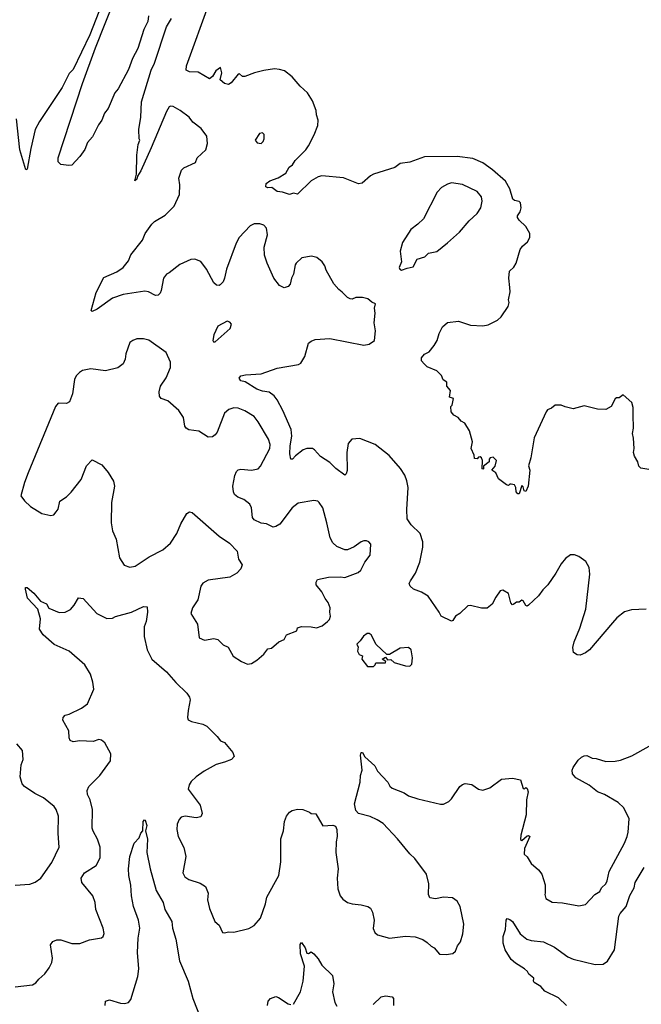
# Model space of a CAD drawing. Extents: x 1892934 to 2008621, y 567149 to 683290.
# Tile 282 of 298: x 1969460 to 1974058, y 661293 to 668577. Entities that reach past the tile are written whole.
import ezdxf

# ---------------------------------------------------------------- set-up
doc = ezdxf.new("R2010")
doc.units = 0

msp = doc.modelspace()

# ---------------------------------------------------------------- linework, layer by layer
at = {"layer": '0CON20XD'}
for points in [[(1969822, 667498), (1969765, 667507.1), (1969744.6, 667525), (1969744.7, 667555), (1969925.4, 668105), (1970020, 668370), (1970245.7, 668935.7)], [(1970088.5, 668751.5), (1969977.5, 668465), (1969855, 668210), (1969825, 668180), (1969773.3, 668075), (1969606.4, 667823.6), (1969573.8, 667765), (1969540.8, 667625), (1969515, 667472.5), (1969505, 667467.5), (1969461.1, 667615), (1969435.5, 667845)], [(1974115, 665250), (1974055, 665260), (1974040, 665275), (1974032.5, 665305), (1974008.3, 665348.3), (1974001.2, 665375), (1974006.7, 665405), (1974001.7, 665481.7), (1973992.5, 665515), (1974001.2, 665555), (1973997.1, 665652.9), (1973998.8, 665708.8), (1973988, 665745), (1973925, 665801.2), (1973895, 665780), (1973875, 665780), (1973865, 665772.5), (1973835.3, 665715), (1973795, 665693.8), (1973735, 665694.7), (1973635, 665719.2), (1973555, 665698), (1973495, 665712), (1973465, 665725.6), (1973420, 665725), (1973395, 665703.3), (1973365, 665690), (1973354.3, 665675.7), (1973265.5, 665484.5), (1973241.2, 665335), (1973224.3, 665275.7), (1973232.5, 665245), (1973221.1, 665125), (1973205, 665087.5), (1973191.7, 665091.7), (1973185, 665120), (1973175, 665130), (1973155, 665070), (1973145, 665070), (1973133.3, 665085), (1973130, 665115), (1973120, 665135), (1973095, 665140), (1973085, 665140), (1973075, 665130), (1973060, 665135), (1973000.7, 665180.7), (1972982.5, 665225), (1972952.5, 665245), (1972976.7, 665275), (1972986.1, 665316.1), (1972961.7, 665341.7), (1972940, 665335), (1972932.5, 665325), (1972932.5, 665305), (1972890, 665275), (1972890, 665255), (1972885, 665252.5), (1972880, 665255), (1972883.3, 665315), (1972876.1, 665336.1), (1972865, 665342.5), (1972855, 665340), (1972845, 665327.5), (1972825, 665330), (1972822.5, 665355), (1972800, 665405), (1972810, 665455), (1972786.1, 665536.1), (1972753, 665593), (1972726.4, 665606.4), (1972703, 665633), (1972670.7, 665650.7), (1972652.5, 665675), (1972650, 665715), (1972660, 665725), (1972670, 665775), (1972640, 665785), (1972647.5, 665835), (1972620, 665865), (1972620, 665895), (1972593.6, 665913.6), (1972580, 665945), (1972545, 665980), (1972475, 666010), (1972450.7, 666030.7), (1972433, 666053), (1972432.5, 666075), (1972455, 666102.5), (1972489.3, 666120.7), (1972525, 666167.5), (1972547.5, 666205), (1972563.6, 666256.4), (1972587.5, 666305), (1972625, 666337.5), (1972705, 666346.7), (1972795, 666316.7), (1972885, 666312), (1972925, 666320), (1972995.5, 666354.5), (1973022, 666378), (1973073.8, 666456.2), (1973080, 666485), (1973076, 666505), (1973088, 666565), (1973086, 666595), (1973077.5, 666665), (1973083, 666717), (1973115, 666747.5), (1973133.6, 666776.4), (1973162.3, 666877.7), (1973178.8, 666901.2), (1973217.5, 666935), (1973232.5, 666965), (1973232.5, 666995), (1973205, 667047.5), (1973154.1, 667094.1), (1973143.3, 667115), (1973142.5, 667125), (1973161.2, 667155), (1973170, 667185), (1973165, 667222), (1973155, 667232), (1973120, 667240), (1973108.3, 667248.3), (1973085.8, 667325), (1973053.2, 667383.2), (1972957.6, 667467.6), (1972885, 667517.1), (1972810.8, 667550.8), (1972695, 667565.7), (1972455, 667562), (1972345, 667523.3), (1972275, 667513.3), (1972235, 667483.3), (1972076.1, 667433.9), (1972055, 667422.5), (1971993, 667367), (1971965, 667362.5), (1971855, 667406.7), (1971695, 667422), (1971667.5, 667415), (1971616.2, 667385), (1971515, 667286.7), (1971485, 667293.3), (1971455, 667283.3), (1971405, 667302), (1971365, 667306.2), (1971325, 667336.7), (1971295, 667332.5), (1971281.7, 667341.7), (1971282.5, 667365), (1971310, 667385), (1971372.7, 667407.3), (1971428.6, 667441.4), (1971453.3, 667485), (1971477.7, 667502.3), (1971496.7, 667535), (1971576.7, 667615), (1971597, 667643), (1971637.5, 667725), (1971664.2, 667795), (1971667.5, 667835), (1971654.4, 667874.4), (1971652, 667905), (1971625, 667977.5), (1971590, 668035), (1971534, 668085), (1971474.5, 668154.5), (1971418.3, 668198.3), (1971380.8, 668209.2), (1971345, 668213.1), (1971265, 668202.2), (1971197.5, 668185), (1971125, 668155.8), (1971108, 668158), (1971085, 668176.2), (1971075, 668174), (1971025, 668109.4), (1971005, 668097.8), (1970975, 668105.5), (1970942.8, 668132.8), (1970953.8, 668185), (1970945, 668222.5), (1970910.5, 668199.5), (1970885, 668157.8), (1970865, 668140.8), (1970779.7, 668189.7), (1970715, 668192.2), (1970691.4, 668205), (1970692.5, 668235), (1970863, 668705)], [(1970412.5, 668605), (1970406.4, 668563.6), (1970377.5, 668505), (1970333.3, 668365), (1970295, 668290), (1970265, 668210), (1970187.5, 668065), (1970163.9, 668036.1), (1970115, 667920), (1970087.5, 667885), (1970067.5, 667835), (1970041.7, 667798.3), (1969998.3, 667711.7), (1969961.7, 667668.3), (1969942, 667618), (1969903.3, 667565), (1969845, 667501.2), (1969822, 667498)], [(1974094.1, 664215.9), (1973985, 664210), (1973935, 664196), (1973877.6, 664152.4), (1973845, 664116), (1973675, 663916.2), (1973645, 663893.8), (1973605, 663876.7), (1973585, 663877.5), (1973557.5, 663895), (1973551.7, 663931.7), (1973562.5, 663975), (1973603.4, 664076.6), (1973647.5, 664215), (1973677.5, 664475), (1973672, 664525), (1973649.1, 664569.1), (1973595, 664606.2), (1973565, 664618.8), (1973535, 664617.5), (1973498.3, 664591.7), (1973465, 664552.5), (1973427, 664483), (1973368, 664395), (1973330.9, 664359.1), (1973298.8, 664315), (1973225, 664246), (1973215, 664238.8), (1973205, 664243.8), (1973185, 664276.7), (1973175, 664282.5), (1973155, 664266.7), (1973135, 664268.8), (1973115.8, 664254.2), (1973105, 664248.8), (1973092, 664262), (1973075, 664331.2), (1973035, 664356.2), (1973015, 664351.2), (1972981.2, 664305), (1972956.1, 664253.9), (1972917, 664223), (1972875, 664223.8), (1972795, 664243.3), (1972775, 664240), (1972716.7, 664185), (1972683.3, 664165), (1972665, 664132.5), (1972653, 664127), (1972578.8, 664165), (1972564, 664195), (1972481.7, 664311.7), (1972432.7, 664342.7), (1972373.9, 664363.9), (1972347.5, 664385), (1972342, 664405), (1972350, 664425), (1972387.8, 664482.2), (1972420, 664565), (1972441.4, 664675), (1972441.4, 664715), (1972422, 664775), (1972355, 664841.2), (1972325.8, 664885), (1972323, 664953), (1972332.5, 665115), (1972324, 665165), (1972307.9, 665207.9), (1972278, 665258), (1972192.1, 665352.1), (1972088.8, 665435), (1971975, 665478.8), (1971917.3, 665472.7), (1971889.4, 665440.6), (1971880, 665375), (1971881.7, 665241.7), (1971875, 665217.5), (1971865, 665206.7), (1971797.6, 665257.6), (1971755, 665300), (1971685, 665346.2), (1971641.2, 665395), (1971625, 665404), (1971585, 665404.2), (1971556.7, 665395), (1971498.8, 665351.2), (1971476.7, 665325), (1971465, 665326.7), (1971456.9, 665365), (1971460, 665425), (1971472.9, 665495), (1971468, 665545), (1971407.5, 665685), (1971365.4, 665765.4), (1971342.9, 665795), (1971305, 665820.4), (1971255, 665828.5), (1971215, 665843.3), (1971127, 665897), (1971096.4, 665906.4), (1971083.3, 665925), (1971095, 665942.5), (1971129.3, 665950.7), (1971245, 665957.5), (1971365, 665998.9), (1971522.5, 666025), (1971538.8, 666035), (1971568, 666085), (1971596.2, 666185), (1971615, 666200), (1971645, 666210), (1971755, 666218), (1972005, 666169.4), (1972044.3, 666175.7), (1972083.8, 666205), (1972090.8, 666275), (1972081.9, 666335), (1972090, 666405), (1972083.6, 666443.6), (1972092.5, 666475), (1972065, 666487.5), (1972035, 666512.5), (1971995, 666522.5), (1971947, 666523), (1971919.3, 666510.7), (1971905, 666512.5), (1971885, 666522.5), (1971845, 666562.5), (1971820.5, 666580.5), (1971782.7, 666622.7), (1971728, 666725), (1971717, 666757), (1971696.7, 666785), (1971657.7, 666817.7), (1971617.7, 666827.7), (1971547.5, 666815), (1971504.5, 666775.5), (1971497.3, 666762.7), (1971485.8, 666695), (1971470.8, 666665), (1971459.4, 666620.6), (1971447, 666603), (1971415, 666594), (1971380.9, 666610.9), (1971339.2, 666665), (1971290.8, 666775), (1971271.4, 666835), (1971267.1, 666895), (1971291.8, 666985), (1971284.3, 667035), (1971266.2, 667056.2), (1971235, 667067.5), (1971195, 667067.3), (1971165, 667053.3), (1971083.8, 666965), (1971060.8, 666925), (1970989.1, 666730.9), (1970974, 666665), (1970965, 666637.5), (1970942.5, 666615), (1970935, 666610), (1970915, 666612.5), (1970895, 666630), (1970841.7, 666731.7), (1970798.7, 666788.7), (1970755, 666806), (1970725, 666802.9), (1970645, 666766.9), (1970565, 666703.8), (1970544.5, 666695.5), (1970524.2, 666665), (1970505.7, 666574.3), (1970498.8, 666555), (1970485, 666540), (1970465, 666536.2), (1970413.2, 666563.2), (1970385, 666568.1), (1970225, 666543.3), (1970145, 666517.1), (1970032, 666435), (1969995, 666418.8), (1969988.8, 666425), (1970025, 666558.8), (1970081.3, 666668.7), (1970177, 666713), (1970225.8, 666744.2), (1970265.6, 666794.4), (1970283, 666837), (1970368.8, 666945), (1970388.8, 666995), (1970436.2, 667065), (1970456.7, 667085), (1970535, 667130.6), (1970601.4, 667198.6), (1970640.8, 667285), (1970644, 667355), (1970636.2, 667405), (1970656.7, 667465), (1970675, 667481.2), (1970759.5, 667520.5), (1970772, 667555), (1970837.5, 667615), (1970849.3, 667660.7), (1970843.3, 667715), (1970801.2, 667771.2), (1970740.3, 667820.3), (1970713.3, 667855), (1970646.7, 667905), (1970594.3, 667934.3), (1970575, 667938.1), (1970565, 667931.4), (1970545, 667897.5), (1970431.1, 667628.9), (1970355, 667458.8), (1970330, 667420), (1970325, 667397.5), (1970312.5, 667385), (1970323.3, 667435), (1970326.7, 667575), (1970337, 667653), (1970347.5, 667685), (1970342.5, 667695), (1970340, 667765), (1970357, 667857), (1970360.7, 667969.3), (1970433.3, 668205), (1970456.2, 668255), (1970546.7, 668525), (1970583.3, 668585)], [(1971245, 667662), (1971260, 667675), (1971267, 667697), (1971267, 667727), (1971255, 667740), (1971232.5, 667735), (1971202.5, 667685), (1971216.4, 667666.4), (1971245, 667662)], [(1972285, 666723.8), (1972325, 666740), (1972370.7, 666749.3), (1972400, 666805), (1972457.5, 666822.5), (1972485, 666850), (1972545, 666863.3), (1972624.3, 666925.7), (1972713.8, 667005), (1972785, 667088.8), (1972845, 667143.3), (1972871.4, 667185), (1972881.9, 667235), (1972875, 667266), (1972844.2, 667305), (1972735, 667358.5), (1972655, 667369.6), (1972625, 667360.5), (1972580.6, 667335), (1972548.7, 667301.3), (1972445.8, 667105), (1972405.6, 667064.4), (1972354.3, 667025.7), (1972291.7, 666928.3), (1972274, 666865), (1972283, 666787), (1972268, 666745), (1972270.8, 666730.8), (1972285, 666723.8)], [(1970905, 666194.3), (1971016.8, 666293.2), (1971026.7, 666325), (1971015, 666340), (1970995, 666346), (1970925, 666310.8), (1970896.7, 666245), (1970887.5, 666205), (1970892.5, 666195), (1970905, 666194.3)], [(1971145, 663810), (1971175, 663813.3), (1971215, 663837.5), (1971265.9, 663884.1), (1971295, 663922.5), (1971323.6, 663926.4), (1971376.4, 663973.6), (1971415, 663992.5), (1971432.5, 664025), (1971510, 664055), (1971515, 664077.5), (1971545, 664088), (1971615, 664086.2), (1971655, 664078.8), (1971697, 664093), (1971736.4, 664123.6), (1971750.7, 664139.3), (1971760, 664165), (1971753.3, 664195), (1971756.2, 664225), (1971742, 664265), (1971720, 664295), (1971696, 664345), (1971653.3, 664395), (1971652.5, 664415), (1971662.5, 664435), (1971745, 664453.8), (1971834.1, 664455.9), (1971865, 664450.8), (1971963.9, 664486.1), (1971983.3, 664505), (1972013.8, 664565), (1972053.3, 664615), (1972056.4, 664696.4), (1972043, 664713), (1972025, 664722.5), (1972005, 664722.5), (1971985, 664713.3), (1971935, 664676.2), (1971885, 664656.2), (1971865, 664656.2), (1971805, 664680), (1971776.6, 664706.6), (1971757.1, 664745), (1971732.1, 664855), (1971703.3, 664965), (1971675, 665006), (1971665, 665014), (1971635, 665020), (1971519.1, 665000.9), (1971474.6, 664965.4), (1971383.3, 664845), (1971355, 664826.7), (1971335, 664823.3), (1971285, 664846.7), (1971245, 664851.2), (1971195, 664876.2), (1971182.5, 664895), (1971175.7, 664965), (1971162.8, 664992.8), (1971117.4, 665027.4), (1971073.3, 665045), (1971048.8, 665065), (1971040.8, 665085), (1971037.3, 665127.3), (1971050, 665205), (1971064.4, 665235.6), (1971075, 665246.2), (1971095, 665252), (1971175, 665244.3), (1971225, 665254.3), (1971241.9, 665275), (1971311.2, 665405), (1971312.9, 665435), (1971299.6, 665475), (1971225, 665602.5), (1971195, 665640.6), (1971125, 665683.3), (1971075, 665703.6), (1971044.4, 665705.6), (1971006.6, 665693.4), (1970974.4, 665665), (1970921.4, 665525), (1970906, 665505), (1970885, 665492), (1970855, 665488), (1970785, 665532.9), (1970712.1, 665542.1), (1970691.2, 665555), (1970680.9, 665570.9), (1970670.8, 665635), (1970636.8, 665686.8), (1970555, 665756.2), (1970505.8, 665775.8), (1970493, 665793), (1970490.8, 665825), (1970500.6, 665865), (1970542.5, 665927.5), (1970575.7, 666005), (1970574.2, 666044.2), (1970544.3, 666115), (1970415, 666205.7), (1970375, 666215.7), (1970325.9, 666215.9), (1970296.7, 666205), (1970275, 666188.8), (1970245.9, 666105.9), (1970240.6, 666065), (1970225, 666030), (1970185, 666002.5), (1970095, 665979.2), (1969986.1, 665993.9), (1969925, 665981.2), (1969902.7, 665967.3), (1969877.7, 665942.3), (1969864, 665915), (1969850.3, 665809.7), (1969828.8, 665751.2), (1969805, 665738.8), (1969745, 665740), (1969725, 665714.3), (1969522, 665225), (1969495, 665152.5), (1969469.2, 665055), (1969495, 665016.7), (1969540, 664975), (1969624.1, 664924.1), (1969690.7, 664909.3), (1969712.5, 664915), (1969730, 664935), (1969743.9, 664956.1), (1969756.7, 665015), (1969805, 665047.5), (1969839.5, 665080.5), (1969913.8, 665175), (1969954.3, 665275.7), (1969995, 665320), (1970066.7, 665285), (1970115, 665226.7), (1970153.9, 665163.9), (1970161.2, 665125), (1970138, 665005), (1970136, 664855), (1970146, 664795), (1970174, 664735), (1970198.8, 664595), (1970231.7, 664541.7), (1970275, 664526.7), (1970315, 664534), (1970417.9, 664602.1), (1970518, 664655), (1970574.5, 664705.5), (1970621.4, 664775), (1970652.1, 664847.9), (1970695, 664923.8), (1970715, 664936), (1970735, 664932), (1970935.5, 664755.5), (1971011.2, 664705), (1971068, 664645), (1971078, 664585), (1971106.2, 664545), (1971095.8, 664514.2), (1971065, 664482), (1971015, 664452.5), (1970855, 664430.8), (1970815, 664408.8), (1970799.2, 664385), (1970778.6, 664285), (1970738, 664225), (1970726.2, 664185), (1970774.1, 664104.1), (1970786.7, 664005), (1970827.7, 663987.7), (1970895, 663998), (1970925, 663992), (1970965, 663953.3), (1971002.5, 663935), (1971038.8, 663868.8), (1971099.5, 663829.5), (1971145, 663810)], [(1969425, 661420.8), (1969555, 661436.2), (1969578.3, 661451.7), (1969600.3, 661479.7), (1969645, 661518.8), (1969678.3, 661561.7), (1969698.3, 661601.7), (1969702.5, 661635), (1969687.7, 661732.3), (1969705, 661756.2), (1969735, 661770), (1969765, 661770.8), (1969845, 661742.5), (1969903.3, 661743.3), (1969975, 661770.8), (1970065, 661783.3), (1970076.1, 661793.9), (1970083.6, 661816.4), (1970076, 661855), (1970023, 661993), (1970017.8, 662045), (1970000.5, 662095), (1969919.2, 662195), (1969914.3, 662225.7), (1969940, 662265), (1970025, 662320), (1970055.8, 662375.8), (1970054.4, 662455), (1970035.7, 662515), (1970002.7, 662572.7), (1969996.9, 662595), (1969997.1, 662735), (1969982, 662805), (1969962, 662845), (1969958.8, 662875), (1969972, 662905), (1970052.5, 662985), (1970132, 663095), (1970134, 663145), (1970088.3, 663228.3), (1970065, 663246), (1970045, 663251.2), (1970003.6, 663236.4), (1969905, 663242), (1969854, 663234), (1969833.9, 663243.9), (1969826.2, 663265), (1969824.2, 663315), (1969778.8, 663395), (1969780, 663415), (1969795, 663431.2), (1969825, 663438.8), (1969916.8, 663483.2), (1969962, 663515), (1970006.9, 663625), (1970000.8, 663675), (1969984.4, 663735), (1969941.4, 663805), (1969825, 663905.8), (1969715, 663954.3), (1969634.2, 664025), (1969607.1, 664067.1), (1969612.9, 664145), (1969593.3, 664215), (1969518.3, 664298.3), (1969502.5, 664365), (1969503.6, 664376.4), (1969516, 664376), (1969565, 664333.3), (1969614.3, 664274.3), (1969656.7, 664255), (1969675, 664222.5), (1969751.7, 664191.7), (1969796.1, 664193.9), (1969835, 664212.5), (1969863.6, 664246.4), (1969895, 664300), (1969930, 664295), (1970030, 664185), (1970105, 664146.7), (1970145, 664150), (1970168.3, 664161.7), (1970285.8, 664194.2), (1970375, 664236.7), (1970403, 664233), (1970406.2, 664195), (1970394.2, 664125.8), (1970380, 664085), (1970380, 664015), (1970402, 663915), (1970436.7, 663845), (1970545, 663751.2), (1970615, 663673.3), (1970696.7, 663595), (1970715.9, 663565.9), (1970721.2, 663545), (1970706.7, 663466.7), (1970700, 663415), (1970705, 663397.5), (1970730, 663385), (1970815, 663366.2), (1970845, 663350), (1970921.2, 663275), (1970945, 663241.2), (1970975, 663228.8), (1971036.7, 663155), (1971047.5, 663125), (1971025.9, 663104.1), (1970975, 663083.3), (1970912.1, 663067.9), (1970825, 663018), (1970765.6, 662974.4), (1970728.8, 662941.2), (1970712.7, 662917.3), (1970706.2, 662885), (1970795.5, 662765.5), (1970810, 662705), (1970799.2, 662680.8), (1970765, 662672), (1970685, 662684), (1970655, 662676.2), (1970639.5, 662660.5), (1970624, 662625), (1970621.9, 662585), (1970631.9, 662535), (1970673.7, 662453.7), (1970688.1, 662385), (1970665.8, 662265), (1970682, 662235), (1970710, 662215), (1970795, 662189.4), (1970834, 662165), (1970854, 662115), (1970849.2, 662065), (1970865, 662002.5), (1970903.8, 661905), (1970935, 661877.5), (1970960, 661825), (1970975, 661822.5), (1971005, 661830), (1971045, 661826.7), (1971155, 661853.8), (1971193.3, 661875), (1971240.7, 661929.3), (1971278, 662035), (1971288, 662085), (1971377.1, 662245), (1971392.3, 662347.7), (1971392.3, 662517.7), (1971411.2, 662575), (1971418, 662645), (1971433.3, 662685), (1971455, 662713.3), (1971475, 662726.2), (1971515, 662736.2), (1971553.6, 662733.6), (1971603.6, 662713.6), (1971615, 662703.3), (1971650.7, 662700.7), (1971676.7, 662655), (1971702.3, 662612.3), (1971775, 662617.5), (1971795, 662610), (1971806.4, 662586.4), (1971808.8, 662535), (1971801.2, 662495), (1971798.8, 662415), (1971816.2, 662295), (1971808.8, 662225), (1971813.6, 662146.4), (1971830, 662095), (1971850.5, 662070.5), (1971885, 662046.7), (1971920, 662035), (1971985, 662028.8), (1972035, 662016.2), (1972053.9, 662003.9), (1972068.8, 661975), (1972081.2, 661915), (1972073.9, 661853.9), (1972086.7, 661825), (1972106.4, 661806.4), (1972195, 661782), (1972315, 661796), (1972385, 661791.2), (1972441.7, 661771.7), (1972475, 661750), (1972502.7, 661722.7), (1972525, 661710), (1972565, 661662.5), (1972615, 661660), (1972665, 661667.5), (1972682.5, 661685), (1972697.5, 661725), (1972721.2, 661755), (1972738.8, 661815), (1972746.2, 661885), (1972717.3, 662017.3), (1972696.2, 662055), (1972660.5, 662080.5), (1972595.8, 662085.8), (1972535, 662072), (1972495, 662080), (1972484, 662105), (1972485.7, 662185), (1972468.1, 662255), (1972382.4, 662372.4), (1972345.8, 662405), (1972255, 662518), (1972149.3, 662629.3), (1972105, 662658), (1972051.7, 662681.7), (1971965, 662703.3), (1971946.4, 662726.4), (1971936.7, 662775), (1971978.8, 662935), (1971980, 662985), (1971993.9, 663026.1), (1971980, 663135), (1971985, 663156.2), (1971996.7, 663155), (1972012.5, 663122.5), (1972087.7, 663057.7), (1972106.4, 663016.4), (1972182.5, 662935), (1972197, 662907), (1972215, 662892.5), (1972305, 662856.2), (1972336.2, 662836.2), (1972403.9, 662813.9), (1972573.9, 662773.9), (1972596.1, 662773.9), (1972635, 662792.5), (1972655, 662812.5), (1972716.1, 662903.9), (1972735, 662920), (1972755, 662926.7), (1972805, 662920), (1972855, 662883.3), (1972885, 662876.7), (1972937.5, 662895), (1973025, 662958.8), (1973105, 662966), (1973165, 662952.5), (1973185, 662890), (1973195, 662887.5), (1973205, 662896.2), (1973215, 662890), (1973220.6, 662865), (1973210, 662805), (1973205.8, 662695), (1973167.9, 662545), (1973165, 662512.5), (1973175, 662504.3), (1973215, 662539.5), (1973225, 662542.2), (1973233.1, 662535), (1973193.3, 662445), (1973192.7, 662402.7), (1973213, 662383), (1973244, 662335), (1973297, 662287), (1973321.2, 662255), (1973345.9, 662175.9), (1973346.2, 662115)], [(1972077, 663793), (1972090, 663805), (1972095, 663820), (1972165, 663820), (1972168.3, 663828.3), (1972140, 663845), (1972165, 663860), (1972181.7, 663841.7), (1972205, 663842.5), (1972231.2, 663821.2), (1972315, 663796.7), (1972345, 663793.8), (1972361.7, 663808.3), (1972366.7, 663855), (1972356.7, 663915), (1972335, 663932.5), (1972275, 663927.5), (1972195, 663880), (1972175, 663880), (1972097.5, 663955), (1972060, 664025), (1972045, 664036.7), (1972030, 664035), (1972003.6, 664016.4), (1971979.3, 663980.7), (1971953, 663957), (1971963.3, 663935), (1971957.5, 663905), (1971971.7, 663881.7), (1971995, 663870), (1971990, 663845), (1972033, 663793), (1972077, 663793)], [(1969425, 662173.8), (1969535, 662181.2), (1969575, 662196.7), (1969615, 662226.7), (1969697.8, 662342.2), (1969751.5, 662455), (1969744.3, 662555.7), (1969747.5, 662685), (1969730, 662735), (1969715, 662756.2), (1969635, 662821.2), (1969572.4, 662852.4), (1969495, 662904.3), (1969476.9, 662925), (1969463.3, 662975), (1969470, 663065), (1969486, 663105), (1969479.5, 663169.5), (1969438.8, 663218.8)], [(1973346.2, 662115), (1973343.9, 662103.9), (1973352.5, 662075), (1973397.7, 662047.7), (1973475, 662042.5), (1973595, 662022), (1973645, 662032), (1973714.5, 662105.5), (1973751.7, 662128.3), (1973763.8, 662155), (1973795.5, 662185), (1973805.5, 662205), (1973820, 662275), (1973934, 662485), (1973954, 662535), (1973962, 662565), (1973968.5, 662665), (1973928.8, 662745), (1973886.2, 662785), (1973786.2, 662845), (1973735, 662865.8), (1973673.8, 662915), (1973575, 662968.8), (1973548.3, 662998.3), (1973546.2, 663025), (1973553.8, 663045), (1973590.9, 663099.1), (1973615, 663121.2), (1973635, 663132), (1973655, 663134), (1973694.5, 663114.5), (1973725, 663111.9), (1973795, 663090), (1973865, 663090.8), (1973905, 663099.2), (1973987.9, 663132.1), (1974117, 663203)], [(1970092, 661285), (1970095, 661316.7), (1970125, 661326.2), (1970205, 661302), (1970235, 661298.8), (1970265, 661306.2), (1970282.7, 661327.3), (1970332.8, 661497.2), (1970341.5, 661555), (1970330, 661675), (1970337, 661783), (1970348.5, 661855), (1970337.9, 661915), (1970300.6, 662015), (1970285.6, 662095.6), (1970281.2, 662175), (1970266, 662245), (1970264.2, 662295), (1970274, 662385), (1970307.5, 662485), (1970342.5, 662525), (1970355, 662560), (1970370, 662575), (1970372.5, 662645), (1970383, 662657), (1970387.5, 662655), (1970400, 662615), (1970390, 662575), (1970405.7, 662514.3), (1970400.6, 662415), (1970425.5, 662295), (1970470.4, 662135), (1970520.8, 662045), (1970532.5, 661995), (1970584, 661905), (1970590, 661855), (1970615.4, 661775), (1970642.9, 661615), (1970705.8, 661464.2), (1970741.4, 661335), (1970800.8, 661185)], [(1973503.8, 661283.8), (1973445, 661340), (1973345, 661390), (1973313.8, 661425), (1973266.7, 661455), (1973260, 661465), (1973262.5, 661485), (1973226.2, 661515), (1973216.2, 661535), (1973195.4, 661555.4), (1973126.4, 661596.4), (1973095, 661624), (1973052, 661695), (1973037.5, 661745), (1973036.1, 661793.9), (1973053.3, 661845), (1973058.8, 661915), (1973065, 661926.7), (1973085, 661920.8), (1973104.2, 661905), (1973163, 661813), (1973211.2, 661775), (1973243.7, 661763.7), (1973335, 661755.7), (1973416.7, 661715), (1973514, 661645), (1973555, 661627.1), (1973717.3, 661587.3), (1973775, 661590.8), (1973807.2, 661612.8), (1973860.8, 661695), (1973891.4, 661945), (1973901.4, 661965), (1973946.2, 662015), (1973973.3, 662096.7), (1974006.7, 662153.3), (1974013.1, 662195), (1974078.5, 662305)], [(1971485, 661292.5), (1971538, 661385), (1971555.7, 661465), (1971567.5, 661575), (1971538, 661665), (1971534.2, 661735.8), (1971545, 661750), (1971570.8, 661710.8), (1971585, 661670), (1971595, 661667.5), (1971615, 661680), (1971635, 661666.7), (1971668.8, 661628.8), (1971695, 661583.3), (1971774, 661505), (1971784.3, 661445), (1971774.3, 661385), (1971790, 661305), (1971805, 661280)], [(1971293.8, 661285), (1971297.5, 661315), (1971315, 661336.7), (1971355, 661350), (1971375, 661343.3), (1971445, 661296.7), (1971465, 661290)], [(1972075, 661291.2), (1972135, 661348.8), (1972165, 661356), (1972215, 661346.7), (1972225.8, 661335.8), (1972224.2, 661285)]]:
    msp.add_lwpolyline(points, dxfattribs=at)

doc.saveas('drawing.dxf')
